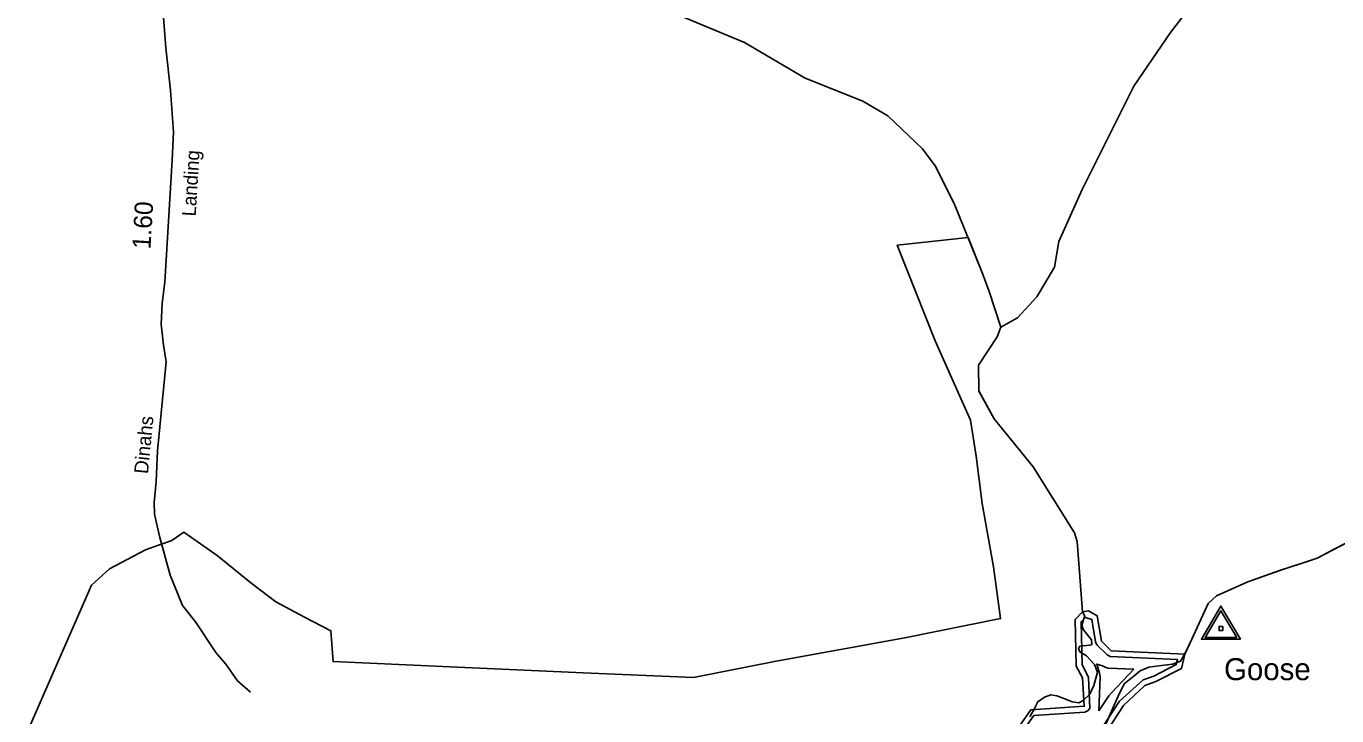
# Model space of a CAD drawing. Extents: x 2532689 to 2764727, y 536648 to 732970.
# Drawn here: x 2614163 to 2623108, y 635828 to 640535 of the extents above; entities that cross this region are included whole.
import ezdxf

# ---------------------------------------------------------------- set-up
doc = ezdxf.new("R2010")
doc.units = 0
for name, color, linetype in [('Exist Boundary Land Use Park State Division NC Parks and Recreation', 7, 'Continuous'), ('Exist Hydrographic Buffer Line', 7, 'Continuous'), ('Exist Hydrographic Creek Double Shore', 7, 'Continuous'), ('Exist Hydrographic Creek Single Shore', 7, 'Continuous'), ('Exist Road Secondary Mileage Hundredths English Label', 7, 'Continuous'), ('Exist Road Secondary Type 51 Attributed', 7, 'Continuous'), ('Exist Road Secondary Type 51 Label', 7, 'Continuous'), ('Exist Survey Geodetic Marker CELL', 7, 'Continuous'), ('Exist Survey Geodetic Marker Label', 7, 'Continuous')]:
    doc.layers.add(name, color=color, linetype=linetype)

msp = doc.modelspace()

# ---------------------------------------------------------------- linework, layer by layer
at = {"layer": 'Exist Boundary Land Use Park State Division NC Parks and Recreation'}
for points in [[(2614163.5, 635700.1), (2614608.5, 636720), (2614731.5, 636830.1), (2614978.2, 636961.1), (2615066.5, 636993.1), (2615157.6, 637025.1), (2615239.6, 637081.1), (2615467.4, 636922.1), (2615697.5, 636735.1), (2615866.4, 636605.1), (2616062.5, 636501.1), (2616242.5, 636409.1), (2616257.5, 636198.1), (2617007.6, 636165.1), (2617963.5, 636121.1), (2618717.5, 636090.1), (2619280.6, 636201.1), (2620159.4, 636360.2), (2620813.5, 636491.2), (2620765.6, 636844.2), (2620687.8, 637277.2), (2620646.4, 637600.2), (2620606.8, 637845.2), (2620366.5, 638386.2), (2620107.5, 639039.2), (2620590.8, 639093.2)], [(2620590.8, 639093.2), (2620689.5, 638847.3), (2620734.6, 638724.3), (2620814.6, 638481.2), (2620790.6, 638414.2), (2620661.6, 638222.2), (2620665.7, 638045.2), (2620769.7, 637855.2), (2621034.6, 637528.2), (2621318.6, 637076.2), (2621336.4, 637018.2), (2621371.7, 636537.2), (2621388.9, 636507), (2621379.7, 636486.4), (2621368.2, 636443.7), (2621379.3, 636414.9), (2621403.3, 636383.4), (2621434, 636345.6), (2621435.5, 636313.1), (2621419.3, 636309.3), (2621399.8, 636308.4), (2621354.5, 636303.4), (2621345.4, 636286.8), (2621352.8, 636264.3), (2621399.6, 636236.9), (2621453.9, 636177.4), (2621475.4, 636126.2), (2621450, 636034.1), (2621422.9, 635974.6), (2621376, 635933.6), (2621347.5, 635916.2), (2621301.6, 635924.1), (2621251.9, 635944.9), (2621196, 635965.4), (2621156.8, 635970.3), (2621111.7, 635955.5), (2621067.6, 635924.4), (2621043.6, 635877.9), (2621013.3, 635821.5)], [(2623342, 637095.7), (2623085.7, 636962.1), (2622972.7, 636903.2), (2622921.7, 636886.3), (2622724.4, 636821.2), (2622652.9, 636796.2), (2622500.7, 636743.2), (2622357.6, 636678.3), (2622286.8, 636646.3), (2622228.6, 636594.2), (2622117.7, 636350.2), (2622099.4, 636312.2), (2622069.7, 636250.2), (2622041.6, 636201.1), (2621987, 636179.4), (2621893.3, 636169.1), (2621825.3, 636159.9), (2621764.6, 636134.6), (2621723.6, 636100.5), (2621657.5, 636045.8), (2621615.5, 635962.8), (2621570.8, 635860.3), (2621520.3, 635744.5)]]:
    msp.add_lwpolyline(points, dxfattribs=at)
at = {"layer": 'Exist Hydrographic Buffer Line'}
for points in [[(2621498.4, 635736.5), (2621624.5, 635927.3), (2621785.7, 636073.1), (2621857.9, 636098.2), (2622011.9, 636177.4), (2622020.5, 636212.1), (2621561.6, 636232.9), (2621540.6, 636243.6), (2621469.9, 636312.8), (2621461.1, 636332), (2621436.1, 636485.9), (2621392, 636500), (2621362.9, 636469.9), (2621369.4, 636177.8), (2621412.7, 636089.5), (2621422.1, 635880.1), (2621410.4, 635863.2), (2621387.5, 635853.8), (2621040.7, 635830.5), (2620943.1, 635690.2)], [(2621484.5, 635861.2), (2621492.5, 636094.4), (2621485.5, 636128.1), (2621469.1, 636181.5), (2621508.7, 636168.3), (2621527.7, 636159.5), (2621547.8, 636154), (2621722.1, 636145.8), (2621569.6, 635985.7), (2621551.1, 635963.6), (2621484.5, 635861.2)]]:
    msp.add_lwpolyline(points, dxfattribs=at)
at = {"layer": 'Exist Hydrographic Creek Double Shore'}
for points in [[(2620913.6, 635717.2), (2621018.6, 635869.2), (2621384.6, 635893.8), (2621372.7, 636087), (2621329.6, 636167.4), (2621322.7, 636485.6), (2621371.7, 636536.7)], [(2622069.7, 636249.8), (2621568.7, 636272.3), (2621500.7, 636338.4), (2621472.6, 636511.3), (2621412.7, 636545), (2621371.7, 636536.7)], [(2622069.7, 636249.8), (2622046.7, 636150.4), (2621873.7, 636061.3), (2621798.6, 636035.3), (2621651.6, 635898), (2621530.6, 635712.5)]]:
    msp.add_lwpolyline(points, dxfattribs=at)
at = {"layer": 'Exist Hydrographic Creek Single Shore'}
for points in [[(2620814.6, 638480.9), (2620734.6, 638724), (2620689.5, 638846.9), (2620496.5, 639325), (2620366.5, 639582.4), (2620280.6, 639697.2), (2620042.5, 639923.9), (2619873.6, 640022.2), (2619478.4, 640180.2), (2619065.5, 640422.9), (2618418.5, 640692.2)], [(2620814.6, 638480.9), (2620929.6, 638544.7), (2621060.6, 638687.9), (2621180.6, 638889.7), (2621210.5, 639065), (2621369.6, 639419.4), (2621721.5, 640126.5), (2621972.5, 640491.2), (2622143.5, 640711.5)], [(2621371.7, 636536.7), (2621336.6, 637018), (2621318.6, 637076.4), (2621034.6, 637527.8), (2620769.7, 637855.3), (2620665.7, 638044.8), (2620661.6, 638221.9), (2620790.6, 638414.3), (2620814.6, 638480.9)], [(2622069.7, 636249.8), (2622117.7, 636350.2), (2622228.6, 636594.4), (2622286.6, 636646), (2622500.7, 636743.3), (2622724.6, 636821.3), (2622972.7, 636903.6), (2623772.6, 637320.1)]]:
    msp.add_lwpolyline(points, dxfattribs=at)
at = {"layer": 'Exist Road Secondary Type 51 Attributed'}
msp.add_lwpolyline([(2615085.2, 640801.6), (2615116.1, 640386.2), (2615148.1, 640098.9), (2615168, 639811.1), (2615159.9, 639621), (2615109.2, 638787.6), (2615090.4, 638643.4), (2615085.3, 638501.3), (2615100.4, 638357.5), (2615118.7, 638244), (2615059.3, 637636.5), (2615049.6, 637428.2), (2615036.7, 637283.9), (2615038.3, 637204.2), (2615075.6, 637044.8), (2615145.1, 636788.3), (2615229.4, 636579.9), (2615319.9, 636470), (2615458, 636260.8), (2615525.6, 636180.2), (2615606, 636067.8), (2615693.9, 635989.6)], dxfattribs=at)
at = {"layer": 'Exist Survey Geodetic Marker CELL'}
for points in [[(2622450.6, 636351), (2622316.6, 636577.1), (2622183.1, 636351)], [(2622424.7, 636363.1), (2622209.1, 636363.1), (2622316.6, 636545.3)], [(2622328.9, 636409.7), (2622328.9, 636438), (2622304.7, 636438), (2622304.7, 636409.7)]]:
    msp.add_lwpolyline(points, close=True, dxfattribs=at)

# ---------------------------------------------------------------- texts
at = {"layer": 'Exist Road Secondary Mileage Hundredths English Label'}
msp.add_text('1.60', height=125, rotation=86.5207, dxfattribs=at).set_placement((2615011.2, 639010.3))
at = {"layer": 'Exist Road Secondary Type 51 Label'}
for s, rotation, p in [('Landing', 86.5207, (2615320, 639234.6)), ('Dinahs', 84.40861, (2614994.1, 637476))]:
    msp.add_text(s, height=95, rotation=rotation, dxfattribs=at).set_placement(p)
at = {"layer": 'Exist Survey Geodetic Marker Label'}
msp.add_text('Goose', height=150, dxfattribs=at).set_placement((2622338.3, 636071.2))

doc.saveas('drawing.dxf')
